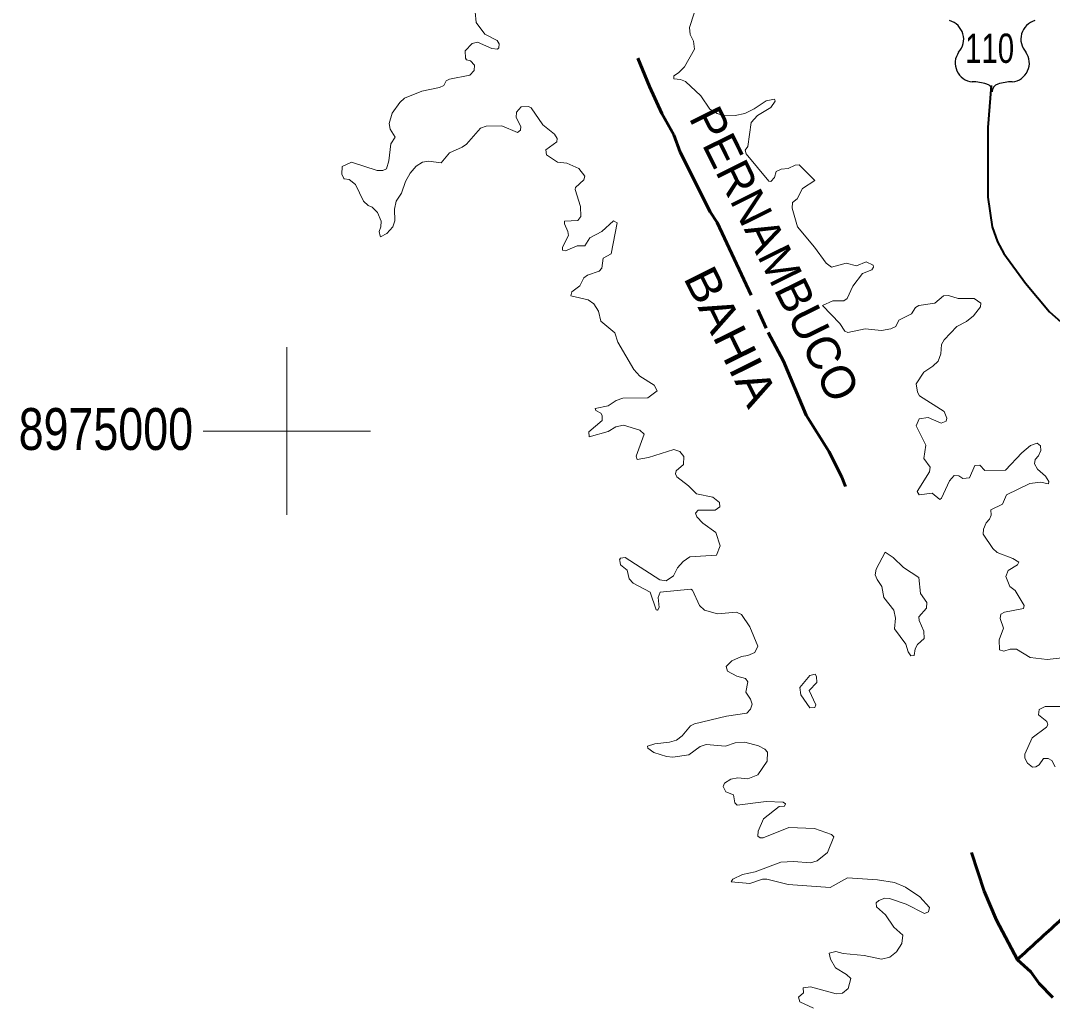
# Model space of a CAD drawing. Extents: x 553962 to 842807, y 8883888 to 9032388.
# Drawn here: x 571820 to 584142, y 8968117 to 8979901 of the extents above; entities that cross this region are included whole.
import ezdxf
from ezdxf.enums import TextEntityAlignment as Align

# ---------------------------------------------------------------- set-up
doc = ezdxf.new("R2010")
doc.units = 0
doc.header["$LTSCALE"] = 160
doc.linetypes.add('LONG_DASH_SHORT_DASH', pattern=[9.9, 6, -1.2, 1.5, -1.2])
for name, color, linetype, lineweight in [('1', 7, 'Continuous', 13), ('11', 7, 'Continuous', 25), ('15', 7, 'Continuous', 25), ('21', 7, 'Continuous', 25), ('34', 7, 'LONG_DASH_SHORT_DASH', 60)]:
    doc.layers.add(name, color=color, linetype=linetype, lineweight=lineweight)

msp = doc.modelspace()

# ---------------------------------------------------------------- linework, layer by layer
at = {"layer": '1'}
for p, q in [((575000, 8974000), (575000, 8976000)), ((574000, 8975000), (576000, 8975000))]:
    msp.add_line(p, q, dxfattribs=at)
at = {"layer": '11'}
for centre, radius, start, end in [((582852.8, 8979679.4), 230.3, 317.5721, 74.36886), ((583996.1, 8979679.4), 230.3, 105.62774, 222.4279), ((583206.3, 8979394.3), 224.7, 144.73733, 264.65778), ((583642.6, 8979394.3), 224.7, 275.34222, 35.26267), ((583184.3, 8978580.8), 589.7, 72.89371, 89.90057), ((583330.1, 8979054.2), 94.4, 357.69345, 72.92955), ((583518.8, 8979054.2), 94.4, 107.07045, 182.30655), ((583664.6, 8978580.8), 589.7, 90.09943, 107.10629)]:
    msp.add_arc(centre, radius, start, end, dxfattribs=at)
at = {"layer": '15', "lineweight": 40}
msp.add_lwpolyline([(583409.2, 8979126), (583370.9, 8978624.6), (583373.1, 8977794.5), (583422.7, 8977439.4), (583485.5, 8977258.4), (583563.7, 8977119.5), (583820.7, 8976765.3), (584108.1, 8976423.9), (584414.4, 8976152.1)], dxfattribs=at)
at = {"layer": '21', "lineweight": 13}
for points in [[(577247.6, 8980005.7), (577260.6, 8979878), (577362.5, 8979740.2), (577509.7, 8979665.7), (577534.4, 8979623.3), (577532.1, 8979576.4), (577516.8, 8979561.7), (577447.4, 8979570.2), (577275.1, 8979642.4), (577213.7, 8979629.6), (577128.8, 8979542.3), (577131.2, 8979455), (577145.8, 8979434.3), (577193.1, 8979420.9), (577241.2, 8979368.4), (577234.8, 8979304.7), (577234.8, 8979304.7), (577186, 8979251.6), (576942, 8979202.8), (576903.6, 8979181.4), (576873.6, 8979128.3), (576823, 8979100.8), (576610.6, 8979058.3), (576404.6, 8978975.5), (576347.2, 8978922.5), (576257.8, 8978794.8), (576222.1, 8978671.8), (576234.5, 8978605.6), (576293.9, 8978508.6), (576240.8, 8978429.5), (576217.4, 8978225.8), (576189.8, 8978132.5), (576147.3, 8978110.9), (576079.3, 8978113), (575772.7, 8978212.6), (575661.7, 8978160.5)], [(580825.5, 8978954), (580821.9, 8978962.4), (580724.9, 8978943.3), (580582.5, 8978847.8), (580467.8, 8978792.6), (580353.1, 8978767.2), (580200.4, 8978773.6), (580136.9, 8978792.7), (580049.8, 8978845.7), (579943.3, 8979003), (579758.7, 8979172.8), (579699.2, 8979198.3), (579620.6, 8979207.2), (579620.6, 8979240.9), (579675.8, 8979279.3), (579747.9, 8979351.4), (579868.9, 8979559.6), (579854.6, 8979657.6), (579818, 8979733.8), (579809.6, 8979818.5), (579862.8, 8979988.8)], [(576114.4, 8977326.2), (576116.1, 8977318.8), (576193.2, 8977357.3), (576265.7, 8977437), (576287.5, 8977511.8), (576285.4, 8977651.7), (576304.6, 8977745.4), (576368.2, 8977838.9), (576415.1, 8977979.3), (576472.2, 8978080.8), (576542.4, 8978161.8), (576618.5, 8978212.5), (576691.1, 8978221.2), (576844, 8978204.4), (576942, 8978321.2), (577092.8, 8978389.3), (577143.6, 8978427.4), (577313.4, 8978618.3), (577379.1, 8978641.8), (577566.3, 8978646.1), (577753.4, 8978563.5), (577789.1, 8978592.9), (577795.7, 8978638.2), (577738.5, 8978743.9), (577740.5, 8978807.3), (577796.6, 8978871.4), (577886.8, 8978877.7), (577918.9, 8978858.5), (578054.9, 8978656.8), (578195.2, 8978546.1), (578226.9, 8978493.2), (578224.7, 8978455), (578093.2, 8978357.1), (578099.6, 8978297.9), (578233.5, 8978212.7), (578343.8, 8978197.9), (578484.8, 8978135.5), (578558.2, 8978042.8), (578547.5, 8977998.1), (578448.1, 8977907), (578441.6, 8977883.7), (578505.2, 8977681.7), (578511.6, 8977560.9), (578475, 8977515.9), (578315.7, 8977504.5), (578314, 8977473.8), (578357, 8977384.6), (578364.9, 8977333.4), (578290.8, 8977197.4), (578293.1, 8977159.1), (578327, 8977150.7), (578467, 8977210.1), (578558.4, 8977210.3), (578616.1, 8977306), (578762, 8977384.2), (578902.3, 8977509.4), (578944.8, 8977488.2), (578874.7, 8977114.7), (578777.1, 8977063.3), (578762.2, 8976944.9), (578728.9, 8976909.1), (578588.3, 8976861.8), (578545.8, 8976827.9), (578496.7, 8976734.3), (578404.8, 8976660.8), (578392.8, 8976615.1), (578597.9, 8976566.7), (578664.5, 8976519.7), (578719.8, 8976432.4), (578749.8, 8976313.4), (578917.2, 8976171.5), (578917.2, 8976171.5), (578951.3, 8976060.9), (579145.2, 8975733), (579214.9, 8975657.2), (579384.5, 8975547), (579422.7, 8975479.2), (579312.2, 8975398.2), (579010.6, 8975391.7), (578932.2, 8975366.2), (578836.8, 8975302.7), (578681.8, 8975268.5), (578690.1, 8975245.3), (578747.5, 8975213.1), (578766.4, 8975183.8), (578766.5, 8975126.6), (578606.9, 8974988.9), (578611.4, 8974932.3)], [(581296.4, 8977998.6), (581117.2, 8978178.7), (581071.3, 8978176.6), (580986.3, 8978134.2), (580901.4, 8978125.6), (580844.5, 8978100.4), (580824.3, 8978029.4), (580778.6, 8977979.5), (580757.2, 8977983.4), (580483.1, 8978310.3), (580472.4, 8978353), (580504, 8978397.4), (580544.6, 8978684.3), (580619.1, 8978767.4), (580778.1, 8978862.9), (580831.3, 8978940.7), (580825.5, 8978954)], [(575661.7, 8978160.5), (575656.7, 8978066.3), (575681.2, 8978016.7)], [(575681.2, 8978016.7), (575683.4, 8978012.3), (575743.8, 8978002.3), (575817.9, 8977943.2), (575915.8, 8977743.3), (575970.9, 8977692.5), (576020.2, 8977672.9), (576081.5, 8977609.3), (576126.1, 8977507), (576123, 8977439.1), (576101.5, 8977381.4), (576114.4, 8977326.2)], [(583288.8, 8976526.9), (583288.9, 8976528.1), (583207.5, 8976583.6), (583015.7, 8976581.5), (582902.4, 8976617.4), (582843.2, 8976613.2), (582737, 8976528.4), (582547.4, 8976498.9), (582508, 8976475.6), (582458.4, 8976398.8), (582307.6, 8976324.1), (582271.4, 8976250.1), (582214.4, 8976220.3), (582099.5, 8976201.1), (581908, 8976220.2), (581700.3, 8976175.7), (581662.1, 8976192.6), (581662.1, 8976192.6), (581602.4, 8976283.9), (581398.7, 8976500.6), (581521.7, 8976555.8), (581652.6, 8976555.8), (581691.6, 8976583.6), (581757.5, 8976730.1), (581874.3, 8976882.9), (581984.9, 8976923.6), (582005.8, 8976956.9), (582001.7, 8976980.5), (581916.8, 8977021), (581802.3, 8976974.5), (581681.2, 8977004.1), (581505.2, 8976955.2), (581439, 8977003.9), (581302.8, 8977195.3), (581099.2, 8977439.1), (581033.2, 8977660.5), (581039.5, 8977728.2), (581095, 8977771.4), (581156.4, 8977896.2), (581304.2, 8977990.7), (581296.4, 8977998.6)], [(584094.7, 8974371.5), (584101.2, 8974395.9), (584062, 8974459.3), (583962.6, 8974546.2), (583930.7, 8974609.8), (583934.9, 8974658.8), (583977.2, 8974705.7), (584002.7, 8974769.4), (583998.4, 8974822.4), (583962.1, 8974856.3), (583881.7, 8974826.7), (583775.5, 8974739.6), (583584.3, 8974533.6), (583333.9, 8974527.2), (583276, 8974590.8), (583217.8, 8974586.7), (583150.7, 8974442.2), (583073.1, 8974433.7), (583025.6, 8974463.4), (582970, 8974469.5), (582913.3, 8974404.2), (582819.6, 8974200.3), (582796.4, 8974181.2), (582705.1, 8974259.4), (582552.2, 8974236.2), (582526.5, 8974278.7), (582672.8, 8974512.1), (582681.4, 8974567.3), (582607.2, 8974673.8), (582630.4, 8974832.8), (582515.9, 8975060.4), (582549.9, 8975147.4), (582657.9, 8975162.3), (582813, 8975092.3), (582874.6, 8975119.8), (582883.3, 8975154.1), (582849.3, 8975232.4), (582556.2, 8975419.4), (582530.6, 8975464.3), (582513.8, 8975564), (582605.1, 8975701.9), (582715.7, 8975774.3), (582779.2, 8975835.8), (582808.9, 8975922.8), (582817.5, 8976033.3), (582849.4, 8976088.5), (583002.1, 8976249.7), (583115.1, 8976307.5), (583201.7, 8976377.2), (583284.2, 8976482.2), (583288.8, 8976526.9)], [(578611.4, 8974932.3), (578611.5, 8974931), (578836.6, 8974994.6), (578930.3, 8975051.9), (579019.1, 8975068.8), (579214.4, 8975011.6), (579265.5, 8974960.7), (579172.4, 8974699.5), (579184.6, 8974659.3), (579316.9, 8974682.4), (579622.3, 8974777.8), (579694.8, 8974754.5), (579739.4, 8974695), (579737.1, 8974599.3), (579648.1, 8974525.1), (579639.6, 8974487), (579656.5, 8974453.1), (579794.6, 8974346.6), (579890.3, 8974249), (580087.5, 8974208.6), (580166.7, 8974144.9), (580170.5, 8974093.8), (580113, 8974056.4), (579911.8, 8974055.6), (579879.7, 8974019.7), (579894.7, 8973976.9), (579968.9, 8973900.6), (580121.6, 8973788.1), (580172.7, 8973628.6), (580130.2, 8973518.3), (579814, 8973499.2), (579733.3, 8973441.9), (579663.1, 8973365.4), (579617.1, 8973270.5), (579529.1, 8973212.4), (579452.5, 8973223.1), (579038.7, 8973488.1), (578982.8, 8973480.8), (578973.3, 8973461.4), (578975.1, 8973452.6)], [(584331.8, 8972301), (584079, 8972273.4), (583875.1, 8972294.7), (583713.6, 8972394.5), (583638.2, 8972394.5), (583560.7, 8972371.1), (583512.2, 8972386.1), (583505.6, 8972506.1), (583556.6, 8972647.5), (583518.6, 8972761.7), (583527, 8972815), (583569.4, 8972838.4), (583799, 8972879.6), (583807.2, 8972917.2), (583699.1, 8973095.2), (583634.8, 8973145.1), (583584.4, 8973263.3), (583613.9, 8973333.2), (583724.3, 8973401.2), (583743.5, 8973435.3), (583671.6, 8973479.8), (583482.4, 8973550.1), (583431.6, 8973598.8), (583316.7, 8973767.3), (583321, 8973828.3), (583350.4, 8973904.1), (583390.8, 8973947.2), (583410, 8973996.2), (583408, 8974057.7), (583546.1, 8974127.9), (583595, 8974238.2), (583871.1, 8974374.2), (584000.2, 8974389.1), (584094.1, 8974369.4), (584094.7, 8974371.5)], [(578975.1, 8973452.6), (578985.3, 8973401.7), (579065.8, 8973339.9), (579087.3, 8973233.8), (579133.8, 8973184.9), (579339.8, 8973076.5), (579411.7, 8972863.7), (579426, 8972861.6), (579428.2, 8972865)], [(579428.2, 8972865), (579446.1, 8972893.7), (579433.6, 8973012.6), (579456.8, 8973074), (579822.5, 8973110.2), (579843.7, 8973099.2), (579925.9, 8972916.6), (579988, 8972861.8), (580141.2, 8972817.2), (580370.3, 8972836.3), (580429.6, 8972808.8), (580529.8, 8972659.8), (580625.2, 8972430.6), (580588.8, 8972354), (580506.2, 8972318.1), (580427.7, 8972309.4), (580313.2, 8972254.3), (580245.1, 8972188.4), (580260.5, 8972130.7), (580374.6, 8972073.7), (580476.5, 8972043.8), (580506.2, 8972005.7), (580480.8, 8971882.8), (580536, 8971797.3), (580555.1, 8971736.2), (580538.3, 8971676.8), (580491.5, 8971629.9), (580251.6, 8971593.7), (579869.2, 8971504.5), (579820.2, 8971478.9), (579720.3, 8971360), (579652.3, 8971309), (579567.6, 8971283.5), (579395.2, 8971264.1), (579305.7, 8971235), (579310.3, 8971213.6)], [(584177.1, 8970988.3), (584134.5, 8971066.8), (584092, 8971088), (584034.9, 8971088), (583985.6, 8971013.6), (583943.3, 8970988.3), (583905.1, 8970986.2), (583843.3, 8971033.3), (583811.7, 8971092.1), (583811.7, 8971141.1), (583900.8, 8971334.4), (584070.5, 8971461.8), (584087.7, 8971489.6), (584075.1, 8971531.8), (583977.4, 8971610.7), (583985.8, 8971674.1), (584057.5, 8971710.4), (584236.4, 8971708.4)], [(579310.3, 8971213.6), (579380.7, 8971160.2), (579533.4, 8971111.5), (579609.6, 8971107.2), (579800.8, 8971134.7), (579937.2, 8971232.5), (579937.2, 8971232.5), (580009, 8971255.8), (580237.8, 8971236.7), (580353.1, 8971277.1), (580468.3, 8971285.6), (580633.5, 8971239), (580708, 8971200.6), (580739.9, 8971163.9), (580735.6, 8971058.1), (580624.5, 8970894.4), (580506.2, 8970848.1), (580387.3, 8970856.5), (580302.3, 8970841.6), (580226.1, 8970795), (580211.1, 8970756.7), (580240.8, 8970690.9), (580332.1, 8970654.5), (580349, 8970559.3), (580378.8, 8970531.6), (580722.7, 8970576.1), (580926, 8970569.8), (580954.3, 8970548.4), (580943.8, 8970521), (580880.2, 8970516.6), (580693.7, 8970370.5), (580627.3, 8970223.2), (580623.4, 8970161.8), (580650.8, 8970142.8), (580689.2, 8970142.9), (580995.1, 8970263.8), (581300.7, 8970253.2), (581503.8, 8970183.4), (581532.1, 8970155.4), (581457.9, 8969968.6), (581332.8, 8969868.9), (581253.8, 8969843.2), (581049.8, 8969860.2), (580897.4, 8969851.8), (580591, 8969734.8), (580442.8, 8969703), (580324.1, 8969646.6), (580309.7, 8969624.7)], [(580309.7, 8969624.7), (580305.1, 8969617.7), (580527.5, 8969596.8), (580680.5, 8969647.7), (580731.4, 8969647.8), (580986.3, 8969586.2), (581486.8, 8969550.1), (581695.9, 8969662.6), (582053, 8969641.4), (582256.4, 8969609.6), (582387.3, 8969552.8), (582558.3, 8969437.5), (582672.9, 8969307.9), (582662.3, 8969257), (582613.7, 8969237.8), (582396.8, 8969348.3), (582195.2, 8969417.7), (582142, 8969420.5), (582067.6, 8969395), (582035.8, 8969367.1), (582042.2, 8969318.6), (582148.5, 8969222.7), (582248.2, 8969074.3), (582356.4, 8968980.7), (582343.8, 8968879.1), (582282.1, 8968781.1), (582201.4, 8968717.4), (582099.5, 8968694), (581895.5, 8968738.6), (581642.9, 8968759.5), (581557.6, 8968785.3), (581477.3, 8968766.3), (581492, 8968691.9), (581551.5, 8968590), (581683.1, 8968511.3), (581733.9, 8968462.6), (581702.2, 8968341.5), (581636.5, 8968288.5), (581560.2, 8968277.7), (581254, 8968362.6), (581167, 8968349.8), (581170.9, 8968290.2), (581109.5, 8968238.9), (581126.5, 8968182.3), (581290, 8968109.6)]]:
    msp.add_lwpolyline(points, dxfattribs=at)
for points in [[(582256.6, 8972639), (582269.4, 8972766), (582248.1, 8972859.9), (582131.1, 8973013.1), (582105.8, 8973144.3), (582048.5, 8973225.1), (582027.3, 8973284.3), (582036.5, 8973349.9), (582144.3, 8973552.1), (582241.8, 8973488.4), (582365, 8973371.6), (582547.5, 8973252.7), (582566.8, 8973059.6), (582643.2, 8972950.8), (582638.8, 8972882.9), (582547.7, 8972782.9), (582549.8, 8972736.7), (582607.1, 8972609.2), (582611.3, 8972522), (582532.7, 8972449.4), (582505.3, 8972400.8), (582490.4, 8972318.2), (582451.8, 8972314.2), (582418.2, 8972362.6), (582390.4, 8972456)], [(581237.1, 8971901.1), (581317.6, 8971731.5), (581304.9, 8971699.9), (581245.5, 8971693.7), (581139.6, 8971848.2), (581124.6, 8971937.6), (581247.3, 8972081.7), (581307.2, 8972094.7), (581324, 8972069.6), (581328.3, 8971997.6)]]:
    msp.add_lwpolyline(points, close=True, dxfattribs=at)
at = {"layer": '34'}
for points in [[(579193.1, 8979451.5), (579330.6, 8979113.2), (579479.8, 8978793), (579620.2, 8978538.1), (579698.1, 8978330.6), (580056.8, 8977617.4), (580139.1, 8977491.6), (580748.7, 8976177.5), (580932.4, 8975835.9), (581202.8, 8975191.5), (581475, 8974750.7), (581628.9, 8974447.2), (581670.5, 8974336.1)], [(583174.4, 8969966), (583327.9, 8969505.4), (583474.7, 8969160.4), (583725.5, 8968684.8), (583883.2, 8968539.9), (583982.9, 8968403.5), (584146.9, 8968235.1)]]:
    msp.add_lwpolyline(points, dxfattribs=at)
msp.add_spline([(583719.8, 8968683.1), (584226, 8969147.1), (585263.8, 8970159.6), (585803.8, 8970817.7), (586453.4, 8971391.4), (587077.8, 8971939.8), (587744.3, 8972277.3), (588469.9, 8972403.9), (588728.8, 8972391.8)], degree=3, dxfattribs=at)

# ---------------------------------------------------------------- texts
at = {"layer": '1', "width": 0.8}
msp.add_text('8975000', height=500, dxfattribs=at).set_placement((572837.8, 8974774.3), align=Align.CENTER)
at = {"layer": '11', "width": 0.75}
msp.add_text('110', height=350, dxfattribs=at).set_placement((583392.5, 8979396.6), align=Align.CENTER)
at = {"layer": '34'}
msp.add_text('PERNAMBUCO', height=400, rotation=296.367, dxfattribs=at).set_placement((580645.7, 8977024.7), align=Align.CENTER)
at = {"layer": '34', "width": 1.1}
msp.add_text('BAHIA', height=400, rotation=296.367, dxfattribs=at).set_placement((580121.1, 8976041), align=Align.CENTER)

doc.saveas('drawing.dxf')
